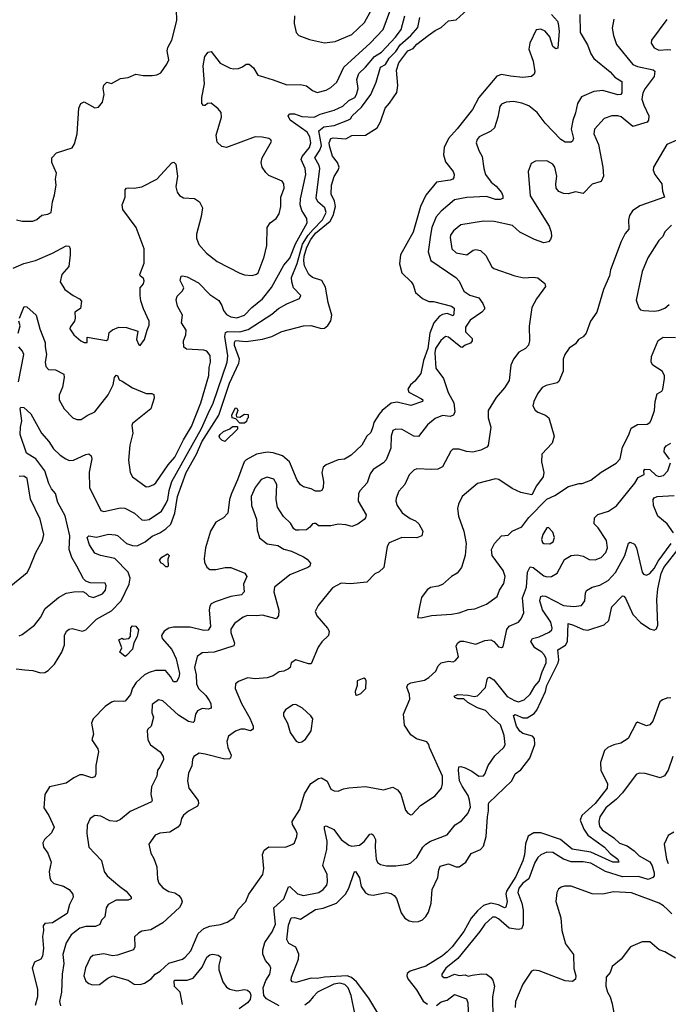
# Model space of a CAD drawing. Extents: x 1839239 to 1929705, y 762242 to 910352.
# Tile 383 of 429: x 1912998 to 1917288, y 867116 to 873630. Entities that reach past the tile are written whole.
import ezdxf

# ---------------------------------------------------------------- set-up
doc = ezdxf.new("R2010")
doc.units = 0

msp = doc.modelspace()

# ---------------------------------------------------------------- linework, layer by layer
at = {"layer": '0CON10XD'}
for points in [[(1914816, 873655), (1914814.2, 873605), (1914827.5, 873545), (1914845, 873526), (1914915, 873500), (1915015, 873476.7), (1915085, 873485.5), (1915195, 873532.9), (1915278, 873612), (1915366.8, 873775)], [(1912977.5, 872305), (1913015, 872297.1), (1913085, 872297.5), (1913112.1, 872307.9), (1913145, 872336), (1913185, 872343.3), (1913206.2, 872355), (1913214.3, 872425), (1913229.1, 872470.9), (1913238.8, 872535), (1913233.9, 872573.9), (1913241.2, 872615), (1913210, 872685), (1913211.2, 872715), (1913241.7, 872748.3), (1913345, 872782.5), (1913361.2, 872808.8), (1913377.8, 872875), (1913388.6, 873045), (1913401.2, 873075), (1913425, 873086.2), (1913495, 873047.5), (1913518.3, 873051.7), (1913546.2, 873085), (1913556.2, 873135), (1913550, 873175), (1913553.6, 873196.4), (1913575, 873217.5), (1913605, 873208.8), (1913665, 873240.8), (1913715, 873248.1), (1913765, 873270), (1913815, 873260), (1913875, 873260), (1913905, 873264.2), (1913932.3, 873277.7), (1913971.2, 873335), (1913983.8, 873365), (1913974.3, 873425), (1913978.6, 873445), (1914004.4, 873495), (1914037.8, 873625), (1914032.7, 873767.3)], [(1912975, 869334.4), (1913032, 869328), (1913085, 869323.3), (1913135, 869308), (1913165, 869311.2), (1913186.8, 869323.2), (1913227.1, 869365), (1913277.3, 869445), (1913293.6, 869495), (1913293.5, 869555), (1913308, 869585), (1913325, 869597.5), (1913345, 869602.5), (1913414.1, 869584.1), (1913435, 869592.3), (1913505.2, 869664.8), (1913605, 869719.5), (1913670, 869785), (1913722.4, 869895), (1913728.6, 869935), (1913716.4, 869975), (1913627.9, 870065), (1913532, 870085), (1913495, 870100.7), (1913459.4, 870155), (1913443.8, 870205), (1913455, 870216.2), (1913505, 870206.8), (1913585, 870225.4), (1913628.3, 870221.7), (1913645, 870216.5), (1913705, 870165.3), (1913745, 870151.2), (1913775, 870148.1), (1913827.9, 870175), (1913875, 870212), (1913925.5, 870235), (1913965, 870260.9), (1913997.8, 870292.2), (1914023.5, 870365), (1914041.4, 870475), (1914098, 870635), (1914166.4, 870755), (1914203.5, 870836.5), (1914315, 871013.3), (1914385, 871225.4), (1914446.7, 871356.7), (1914451, 871385), (1914418.6, 871475), (1914417.9, 871495), (1914425, 871508.3), (1914495, 871500.7), (1914604.2, 871515.7), (1914665.3, 871534.7), (1914732.5, 871567.5), (1914874.2, 871604.2), (1914924.2, 871605.8), (1914995, 871585.8), (1915015, 871590), (1915035, 871605.8), (1915055, 871638), (1915062.5, 871675), (1915037.9, 871757.9), (1915021.4, 871861.4), (1914995.8, 871905), (1914935, 871924.6), (1914910.2, 871945), (1914881.6, 872001.6), (1914877.6, 872035), (1914880.4, 872065), (1914898.2, 872125), (1914922.8, 872175), (1914955, 872216.9), (1915051.9, 872298.1), (1915071.9, 872335), (1915087.6, 872395), (1915080.4, 872430.4), (1915058.8, 872475), (1915061.4, 872535), (1915077, 872593), (1915105.4, 872635), (1915110.8, 872655), (1915100.7, 872685), (1915067, 872727), (1915046.4, 872795), (1915044.8, 872815.2), (1915055.5, 872844.5), (1915071.6, 872848.4), (1915155, 872842.3), (1915195, 872863.8), (1915284.6, 872865.4), (1915362, 872915), (1915384.4, 872955), (1915415.4, 873044.6), (1915445, 873077.1), (1915492.1, 873147.9), (1915498.5, 873195), (1915490.8, 873295), (1915504.8, 873345), (1915565, 873423.5), (1915601.3, 873438.7), (1915625, 873468.8), (1915699.4, 873525), (1915745, 873558.5), (1915785, 873577.3), (1915835, 873622.3), (1915885, 873629.1), (1915958.2, 873695)], [(1912995, 869554.4), (1913015, 869563.1), (1913095.9, 869624.1), (1913136.2, 869673.8), (1913166.7, 869735), (1913255, 869806.4), (1913305, 869836.7), (1913355, 869845.6), (1913415, 869846), (1913435, 869836.7), (1913455, 869816.7), (1913485, 869807.5), (1913545, 869830.8), (1913566.1, 869856.1), (1913568.8, 869885), (1913563, 869903), (1913465, 869903.8), (1913435.8, 869915.8), (1913420.6, 869930.6), (1913375.5, 870015.5), (1913342.8, 870072.8), (1913325.4, 870125.4), (1913328.7, 870215), (1913298.3, 870348.3), (1913251.2, 870435), (1913234.2, 870494.2), (1913208.2, 870525), (1913191.5, 870561.5), (1913164.7, 870645), (1913105.2, 870725.2), (1913042.4, 870762.4), (1913000, 870885), (1913002.2, 870935), (1913011.4, 870975), (1913001.7, 871058.3), (1913005, 871067.5), (1913025, 871063.3), (1913071.7, 871021.7), (1913141.4, 870895), (1913189.7, 870839.7), (1913220.8, 870790.8), (1913265, 870749.4), (1913304, 870724), (1913325, 870714.5), (1913354.5, 870715.5), (1913435.9, 870754.1), (1913455, 870758), (1913470, 870745), (1913475.6, 870725), (1913457.2, 870637.2), (1913458.9, 870535), (1913533.6, 870383.6), (1913555, 870375.7), (1913665, 870400.4), (1913692.6, 870397.4), (1913757.5, 870365), (1913805, 870321.9), (1913825, 870317.9), (1913855, 870323.4), (1913935, 870379.4), (1913965, 870427.9), (1913976.8, 870455), (1913985.5, 870515), (1914003.3, 870575), (1914200.2, 870925), (1914244.1, 871025), (1914277.4, 871092.6), (1914371.1, 871365), (1914375.6, 871405), (1914355.5, 871535), (1914359.1, 871560.9), (1914373.4, 871566.6), (1914455, 871565.5), (1914509.8, 871580.2), (1914665, 871681.5), (1914710.1, 871719.9), (1914765, 871750.6), (1914848.8, 871785), (1914857.5, 871805), (1914808.9, 871855), (1914797.1, 871895), (1914796.7, 871925), (1914833.7, 872016.3), (1914869.6, 872145), (1914905, 872204.9), (1914938, 872242), (1915001.2, 872305), (1915024.1, 872355), (1915015.3, 872385), (1914970, 872425), (1914958.6, 872448.6), (1914983.2, 872645), (1914978.7, 872665), (1914950.5, 872715), (1914984, 872766), (1914993.2, 872796.8), (1914977.1, 872895), (1915009.7, 872920.3), (1915079, 872931), (1915168.9, 872965), (1915185.2, 872974.8), (1915198, 872995), (1915259.5, 873050.5), (1915321.2, 873135), (1915355, 873215.8), (1915384.7, 873315), (1915416.8, 873333.2), (1915441, 873375), (1915485, 873420.5), (1915515, 873463), (1915585, 873524.8), (1915631.9, 873578.1), (1915645, 873645.3)], [(1912996.2, 871655), (1913028.3, 871731.7), (1913045, 871730), (1913106.2, 871675), (1913131.1, 871585), (1913166.7, 871495), (1913165.4, 871465), (1913174.7, 871415), (1913167.1, 871365), (1913171.5, 871335), (1913188.8, 871315), (1913235, 871313.5), (1913289.2, 871285), (1913292.9, 871262.9), (1913280.5, 871199.5), (1913259.5, 871145), (1913260, 871115), (1913292.5, 871055), (1913350, 870995), (1913375, 870984.5), (1913405, 870984.4), (1913445, 871012.2), (1913494.5, 871035.5), (1913582.8, 871147.2), (1913615.6, 871215), (1913625, 871262.5), (1913635, 871277.1), (1913645.7, 871275), (1913655, 871246.2), (1913675, 871239.2), (1913743.6, 871193.6), (1913835, 871156.2), (1913873, 871157), (1913885, 871150), (1913888, 871125), (1913866, 871055), (1913745, 870957.8), (1913738.7, 870945), (1913745.7, 870894.3), (1913726, 870815), (1913718.6, 870715), (1913728.6, 870635), (1913744.2, 870605), (1913835, 870539.2), (1913855, 870540.8), (1913885, 870554.3), (1913898.6, 870565), (1913980, 870685), (1914023.8, 870735), (1914080.4, 870849.6), (1914135, 870938.5), (1914195, 871095.8), (1914249.3, 871275), (1914251.5, 871328.5), (1914260.8, 871365), (1914257.3, 871407.3), (1914235, 871436.7), (1914215, 871443.3), (1914100.7, 871450.7), (1914083.3, 871463.3), (1914081.5, 871505), (1914097.9, 871545), (1914098.2, 871575), (1914067.3, 871625), (1914075.4, 871675), (1914042.5, 871735), (1914033.2, 871776.8), (1914039.3, 871800.7), (1914075, 871836), (1914082.9, 871855), (1914060, 871905), (1914065, 871932.5), (1914075, 871936), (1914105, 871929.4), (1914180, 871890), (1914255, 871812.9), (1914315, 871772), (1914335, 871738.8), (1914345.5, 871705), (1914365, 871678.9), (1914395, 871663.8), (1914435, 871658.5), (1914485, 871676.2), (1914532.9, 871725), (1914605, 871782.7), (1914662.7, 871857.3), (1914745.4, 872005), (1914785, 872052.3), (1914822.5, 872147.5), (1914900, 872285), (1914896.4, 872315), (1914865, 872367.1), (1914853.1, 872405), (1914855.8, 872445), (1914890.8, 872605), (1914886.2, 872645), (1914860, 872705), (1914865.8, 872725), (1914914.8, 872785), (1914924.3, 872815), (1914916.5, 872855), (1914899.2, 872885), (1914786.9, 872965), (1914773.3, 872995), (1914785, 873006.2), (1914815, 873007.6), (1914865, 872990.2), (1914945, 872984.2), (1914985.2, 873004.8), (1915077.5, 873032.5), (1915135, 873058.4), (1915175, 873095.3), (1915213.6, 873115), (1915225.2, 873134.8), (1915236.2, 873175), (1915228.6, 873235), (1915240.3, 873275), (1915284.8, 873315.2), (1915344.3, 873385.7), (1915390.8, 873415), (1915483.7, 873515), (1915521.7, 873565), (1915545.9, 873655)], [(1916516.5, 873665), (1916555, 873619.6), (1916560.7, 873605), (1916566.9, 873553.1), (1916558.5, 873441.5), (1916545, 873437.1), (1916525, 873453.1), (1916505, 873517.1), (1916472.9, 873555), (1916445, 873566.7), (1916415, 873562.9), (1916371.5, 873475), (1916365.8, 873435), (1916394.3, 873355), (1916405.8, 873285), (1916401.2, 873268.8), (1916382.5, 873255), (1916325, 873248.2), (1916244.4, 873255.6), (1916185, 873267.5), (1916155, 873255.6), (1916035, 873115.8), (1915992.5, 873035), (1915892, 872908), (1915833.7, 872845), (1915805.4, 872785), (1915800.8, 872735), (1915815, 872690), (1915865.6, 872625), (1915871.1, 872605), (1915868.6, 872585), (1915862.5, 872575), (1915845, 872567.3), (1915755, 872554.3), (1915685, 872468.6), (1915650, 872395), (1915601.3, 872225), (1915517.1, 872075), (1915509.1, 872015), (1915526, 871956), (1915587.5, 871895), (1915600.8, 871875), (1915616.2, 871825), (1915662, 871785), (1915705, 871764.5), (1915735, 871766.5), (1915855, 871733.8), (1915871.1, 871721.1), (1915869.3, 871685), (1915865, 871670.8), (1915825, 871685.3), (1915795, 871680.3), (1915775, 871667.8), (1915737.1, 871625), (1915709.8, 871555), (1915697.4, 871455), (1915669.7, 871375), (1915650.7, 871289.3), (1915611.9, 871238.1), (1915582.5, 871215), (1915565.6, 871185), (1915570.8, 871165), (1915655, 871121.9), (1915664.2, 871115), (1915662, 871105), (1915585, 871077.3), (1915495, 871099.5), (1915455, 871093), (1915395.1, 871044.9), (1915375, 871020.8), (1915340.6, 870965), (1915333.1, 870936.9), (1915320.7, 870899.3), (1915295, 870873.8), (1915260.7, 870815), (1915191.1, 870748.9), (1915147.2, 870722.8), (1915105, 870717.5), (1915025, 870684.2), (1915005, 870668.8), (1914996, 870635), (1915007.6, 870575), (1915005.8, 870535), (1914996.4, 870515), (1914985, 870509.7), (1914955, 870510.8), (1914925, 870526.5), (1914875, 870539.4), (1914855, 870552.9), (1914834.2, 870584.2), (1914782.7, 870705), (1914735.3, 870745.3), (1914675, 870764.6), (1914635, 870769.1), (1914565, 870756.5), (1914495, 870718.6), (1914483.5, 870705), (1914439.3, 870585), (1914397.8, 870495), (1914385.8, 870455), (1914375.4, 870365), (1914345.3, 870334.7), (1914294.6, 870305), (1914258.9, 870245), (1914227.4, 870135), (1914218.1, 870065), (1914220.7, 870040.7), (1914235, 870008.6), (1914255, 869993.5), (1914295, 869993.1), (1914356.5, 870006.5), (1914395, 870005.6), (1914487.3, 869967.3), (1914500, 869945), (1914477.5, 869895), (1914482, 869845), (1914464.4, 869825.6), (1914395, 869813.8), (1914290.7, 869779.3), (1914265.4, 869764.6), (1914255, 869750), (1914250.9, 869725), (1914260, 869615), (1914245, 869591.1), (1914215, 869588.2), (1914125, 869610.4), (1914015, 869611.5), (1913985, 869603.8), (1913953.8, 869585), (1913936.4, 869555), (1913939.5, 869535), (1914003.6, 869463.6), (1914032.3, 869402.3), (1914054.8, 869305), (1914051.1, 869278.9), (1914035, 869250), (1914015, 869249.4), (1913995.3, 869285), (1913962, 869325), (1913895.3, 869324.7), (1913855, 869310.4), (1913824.3, 869295), (1913767.8, 869245), (1913745, 869207.5), (1913730, 869165), (1913695, 869122.3), (1913685, 869118), (1913625, 869121.6), (1913605, 869115.3), (1913563.5, 869086.5), (1913483.8, 869005), (1913472.9, 868975), (1913486.1, 868903.9), (1913475.8, 868865), (1913514.2, 868805), (1913518.6, 868785), (1913500.6, 868695), (1913501.2, 868638.8), (1913495, 868620), (1913475, 868613.6), (1913415, 868634.5), (1913395, 868633.1), (1913355, 868614.3), (1913305, 868578.6), (1913195.6, 868554.4), (1913164.2, 868504.2), (1913158, 868415), (1913190.9, 868365), (1913226.6, 868286.6), (1913209.2, 868250.8), (1913162.5, 868205), (1913150.6, 868185), (1913155, 868156.2), (1913183.1, 868115), (1913206, 868055), (1913193.6, 867993.6), (1913196.2, 867955), (1913204, 867935), (1913223.8, 867915), (1913287, 867897), (1913324.5, 867874.5), (1913349.4, 867845), (1913352.2, 867825), (1913327.1, 867775), (1913312.6, 867717.4), (1913215, 867653.6), (1913165, 867649.5), (1913153.5, 867635), (1913155.8, 867605), (1913147.8, 867565), (1913154.4, 867485), (1913149.2, 867435), (1913138.6, 867415), (1913095.8, 867395), (1913080.8, 867355), (1913116.5, 867215), (1913116.5, 867165), (1913101.2, 867108.8)], [(1914198.3, 872328.3), (1914168.3, 872211.7), (1914167.1, 872185), (1914183.5, 872143.5), (1914234, 872085), (1914305, 872030.8), (1914455, 871953.1), (1914485, 871942.9), (1914535, 871937.5), (1914564.3, 871945.7), (1914574.3, 871955.7), (1914615, 872061.2), (1914632.7, 872135), (1914634.2, 872255.8), (1914653.8, 872285), (1914695, 872314), (1914713.1, 872345), (1914724.5, 872395), (1914724.4, 872455), (1914746.3, 872516.3), (1914744.4, 872544.4), (1914735, 872561.2), (1914645, 872600), (1914625, 872618), (1914600.8, 872655), (1914594.3, 872685), (1914602.5, 872715), (1914662.5, 872825), (1914660, 872835), (1914645, 872843.3), (1914602.3, 872852.3), (1914555, 872854.2), (1914365, 872784.2), (1914335, 872790), (1914305, 872820), (1914296.7, 872865), (1914333.8, 872985), (1914330, 873015), (1914311.2, 873041.2), (1914265, 873078.8), (1914240, 873075), (1914225, 873062.5), (1914213, 873063), (1914203.3, 873075), (1914202.9, 873115), (1914220, 873205), (1914212.5, 873325), (1914223.6, 873386.4), (1914244.3, 873415.7), (1914265, 873420), (1914325, 873343.3), (1914389.5, 873309.5), (1914415, 873304), (1914445, 873306.2), (1914472.3, 873317.7), (1914495, 873336.7), (1914515, 873336.2), (1914545, 873312), (1914574, 873264), (1914587.5, 873257.5), (1914675, 873232.5), (1914765, 873198), (1914855, 873200.8), (1914895, 873192.5), (1914935, 873160.8), (1914965, 873147.8), (1915025.9, 873164.1), (1915055, 873180.5), (1915095, 873216.5), (1915142.5, 873315), (1915317.1, 873475), (1915402.7, 873565), (1915445.2, 873684.8)], [(1916702.5, 873665), (1916704.5, 873545), (1916752.7, 873462.7), (1916775.5, 873405), (1916795, 873373.1), (1916903.3, 873285), (1916935, 873250), (1916980.9, 873220.9), (1916981.5, 873145), (1916975, 873134.6), (1916955, 873132.9), (1916855, 873162.5), (1916795, 873154.4), (1916715, 873120), (1916687.1, 873075), (1916674.2, 873014.2), (1916655.9, 872964.1), (1916646.7, 872905), (1916660, 872845), (1916655, 872826), (1916645, 872820.5), (1916605, 872820.5), (1916576.7, 872836.7), (1916474.3, 872945), (1916421.4, 873015), (1916365, 873060.6), (1916318.6, 873078.6), (1916265, 873089.4), (1916215, 873084.4), (1916185, 873072), (1916173.1, 873055), (1916161.1, 872985), (1916137.5, 872915), (1916115, 872892.5), (1916036.2, 872855), (1916023.2, 872836.8), (1916018, 872815), (1916034.3, 872765), (1916057.1, 872725), (1916067.1, 872645), (1916078.6, 872605), (1916116.7, 872555), (1916148.7, 872528.7), (1916185.8, 872485.8), (1916194.5, 872465), (1916193.2, 872446.8), (1916175, 872439.5), (1916145, 872440.4), (1916085, 872461.1), (1915955, 872452.7), (1915875, 872437.8), (1915785, 872363.8), (1915753.3, 872326.7), (1915724.8, 872255.2), (1915714.6, 872204.6), (1915699.1, 872095), (1915717.4, 872037.4), (1915883.1, 871925), (1915905, 871900), (1915935, 871834.4), (1915975, 871808.2), (1916035, 871790), (1916062.4, 871752.4), (1916072.2, 871725), (1916071.5, 871715), (1916053.8, 871695), (1915977.4, 871642.6), (1915947.3, 871595), (1915946.2, 871565), (1915990.5, 871520.5), (1915990, 871505), (1915979.3, 871490.7), (1915945, 871476.9), (1915925, 871461.1), (1915915, 871462.5), (1915835, 871529.3), (1915815, 871533.2), (1915783.2, 871506.8), (1915748, 871455), (1915744.2, 871425), (1915751.5, 871325), (1915801.9, 871255), (1915833.1, 871163.1), (1915870, 871095), (1915877.1, 871035), (1915867.5, 871012.5), (1915845, 871005.4), (1915795, 871010.7), (1915745, 870990.9), (1915695, 870949.1), (1915635, 870873.1), (1915605, 870874.5), (1915527.6, 870917.6), (1915485, 870921.2), (1915465, 870912.5), (1915454.5, 870875.5), (1915452.3, 870795), (1915422.8, 870717.2), (1915405, 870697.5), (1915335.5, 870654.5), (1915317.1, 870625), (1915295.7, 870565), (1915250, 870515), (1915240, 870495), (1915236.9, 870445), (1915288.6, 870355), (1915285.8, 870335), (1915276.4, 870323.6), (1915235, 870292.5), (1915195, 870276), (1915155, 870288.8), (1915105, 870292.5), (1915055, 870282.2), (1914975, 870281.5), (1914957.2, 870297.2), (1914945, 870297.7), (1914933.8, 870295), (1914917.7, 870272.3), (1914895, 870255.3), (1914845, 870251.8), (1914825, 870252.2), (1914811.5, 870261.5), (1914788.6, 870298.6), (1914743.6, 870343.6), (1914703.9, 870403.9), (1914694.7, 870454.7), (1914698.5, 870555), (1914679.3, 870589.3), (1914635, 870603.1), (1914595, 870586.9), (1914555.7, 870535), (1914528.6, 870475), (1914531.8, 870415), (1914564.4, 870325), (1914568, 870255), (1914583, 870203), (1914635, 870162.5), (1914705, 870150.8), (1914745, 870127.5), (1914795, 870114.3), (1914875.3, 870075.3), (1914900.2, 870060.2), (1914920.8, 870035), (1914916, 870015), (1914904.4, 870005.6), (1914785, 869957.3), (1914683.3, 869875), (1914679.2, 869845), (1914712.4, 869722.4)], [(1916927.2, 873632.8), (1916917.9, 873575), (1916925.5, 873525), (1916945.8, 873465), (1917052.6, 873332.6), (1917085, 873319.3), (1917188.2, 873298.2), (1917198.8, 873288.8), (1917195.7, 873255), (1917134.2, 873175.8), (1917119.6, 873145), (1917113.8, 873105), (1917125.3, 873065), (1917159.4, 872995), (1917157.1, 872965), (1917147.3, 872952.7), (1917053.5, 872923.5), (1916976.3, 872986.3), (1916955, 872993.8), (1916915, 872994.5), (1916865, 872977.1), (1916800.8, 872905), (1916795.8, 872875), (1916826.2, 872805), (1916854.5, 872655), (1916860.5, 872595), (1916845, 872559.2), (1916785, 872542.5), (1916725, 872480), (1916675, 872490), (1916625, 872477.5), (1916595, 872480.8), (1916564.4, 872494.4), (1916547.5, 872515), (1916544.3, 872545), (1916550.5, 872595), (1916537.5, 872655), (1916525, 872674.2), (1916485, 872695.6), (1916410, 872695), (1916381.2, 872678.8), (1916362, 872625), (1916374.5, 872464.5), (1916500, 872265), (1916514, 872225), (1916516, 872195), (1916508.8, 872175), (1916495, 872160), (1916465, 872154), (1916402.5, 872175), (1916305.7, 872225), (1916257.6, 872267.6), (1916135.3, 872295.3), (1916065, 872296.7), (1915915, 872271.8), (1915867.7, 872232.3), (1915848.5, 872205), (1915845, 872190), (1915857.3, 872115), (1915885, 872087.3), (1915955, 872074.6), (1915996.7, 872105), (1916015, 872109.4), (1916045, 872102.5), (1916080.3, 872070.3), (1916121.2, 871995), (1916134.2, 871984.2), (1916272.5, 871935), (1916332.1, 871922.1)], [(1917278.6, 873631.4), (1917177.1, 873495), (1917174.5, 873474.5), (1917193.9, 873443.9), (1917225, 873428.5), (1917285, 873433.5), (1917305, 873429.5)], [(1917375, 872845.9), (1917278, 872805), (1917189.2, 872655), (1917188.6, 872635), (1917198.6, 872605), (1917244.4, 872544.4), (1917249.1, 872495), (1917263.8, 872455), (1917100.5, 872399.5), (1917051.4, 872365), (1917030.6, 872335), (1917024.5, 872305), (1917026.7, 872245), (1917003.6, 872215), (1916977.2, 872162.8), (1916905.8, 871975), (1916900, 871935), (1916860.6, 871845), (1916815.6, 871695), (1916772.9, 871635), (1916744.2, 871555), (1916725, 871531.2), (1916693.3, 871515), (1916674.3, 871485.7), (1916632.8, 871457.2), (1916603.1, 871415), (1916591.9, 871385), (1916592.2, 871305), (1916564.5, 871235.5), (1916553.3, 871226.7), (1916480.2, 871209.8), (1916453.8, 871196.2), (1916423.1, 871155), (1916398.1, 871105), (1916392.5, 871075), (1916406.6, 871046.6), (1916425, 871033.1), (1916475, 871014.3), (1916496.9, 870995), (1916533.8, 870875), (1916520.7, 870829.3), (1916452.5, 870755), (1916450, 870705), (1916465.9, 870634.1), (1916461.2, 870605), (1916416.2, 870545), (1916385, 870487.5), (1916312.7, 870502.7), (1916255, 870528), (1916167.7, 870587.7), (1916145, 870592.1), (1916025, 870561.9), (1915925, 870476.2), (1915900, 870425), (1915894, 870395), (1915900.8, 870345), (1915935.8, 870245), (1915950.8, 870165), (1915943.8, 870085), (1915919.2, 870005), (1915892.4, 869967.6), (1915853.8, 869945), (1915795, 869893.8), (1915765, 869881.2), (1915715, 869873.3), (1915692.3, 869857.7), (1915655, 869807.5), (1915644.2, 869755.8), (1915630, 869675), (1915653.6, 869673.6), (1915721.7, 869688.3), (1915853.6, 869696.4), (1915905, 869705.5), (1915965, 869727.3), (1916008.7, 869731.3), (1916085, 869762.2), (1916156.8, 869813.2), (1916171.9, 869855), (1916200.8, 869899.2), (1916208.2, 869945), (1916196.2, 869986.2), (1916123.3, 870085), (1916118.6, 870125), (1916138.9, 870165), (1916184, 870216), (1916230, 870220), (1916255, 870247.1), (1916320, 870275), (1916365, 870337.5), (1916485, 870458.8), (1916538.3, 870481.7), (1916628.3, 870541.7), (1916699.3, 870560.7), (1916719.3, 870560.7), (1916775, 870583.3), (1916843.9, 870636.1), (1916943.1, 870695), (1916969.4, 870725), (1916985, 870802.5), (1917026.6, 870883.4), (1917042.2, 870927.8), (1917085, 870950.8), (1917147.5, 870955), (1917165.7, 870964.3), (1917175, 870980), (1917196.6, 871043.4), (1917201.1, 871105), (1917214.6, 871155.4), (1917245, 871173.3), (1917251.4, 871185), (1917263.1, 871255), (1917262.1, 871275), (1917248.1, 871305), (1917185.8, 871345), (1917174.3, 871365), (1917177.6, 871402.4), (1917221.7, 871508.3), (1917255, 871529.6), (1917335, 871527.1)], [(1912955, 871987.1), (1913025, 872016.9), (1913102.5, 872037.5), (1913215, 872084.4), (1913305, 872133.8), (1913325, 872132.5), (1913330.8, 872115), (1913330.9, 872075), (1913322, 871998), (1913275.6, 871945), (1913264.6, 871895), (1913295.4, 871845.4), (1913351.2, 871805), (1913393.4, 871783.4), (1913407.3, 871767.3), (1913400, 871720), (1913363.1, 871695), (1913365.6, 871655), (1913360, 871635), (1913330.8, 871595), (1913330, 871585), (1913356.9, 871545), (1913403.1, 871505), (1913425, 871493.8), (1913445, 871494.4), (1913445, 871530), (1913572.9, 871507.1), (1913583.1, 871516.9), (1913589.5, 871560.5), (1913611.3, 871578.7), (1913654.3, 871595.7), (1913705, 871594.2), (1913778.8, 871568.8), (1913770, 871515), (1913785, 871479.4), (1913795, 871473.6), (1913822.5, 871515), (1913840, 871575), (1913855, 871610), (1913854.2, 871635), (1913816.6, 871716.6), (1913798.9, 871768.9), (1913794.4, 871805.6), (1913794.3, 871855), (1913816.5, 871883.5), (1913821.7, 871901.7), (1913817.6, 871917.6), (1913794.2, 871935), (1913792.5, 871945), (1913821.4, 872018.6), (1913820.8, 872115), (1913768.8, 872255), (1913681.2, 872375), (1913676.7, 872405), (1913695.8, 872455), (1913696, 872505), (1913704.4, 872515.6), (1913715, 872517.5), (1913755, 872515.8), (1913805, 872523.1), (1913904.4, 872575.6), (1914005, 872683.3), (1914017, 872687), (1914030, 872675), (1914040.8, 872595), (1914031.4, 872525), (1914038.8, 872488.8), (1914055, 872466.7), (1914082.3, 872452.3), (1914155, 872446), (1914186.7, 872425), (1914208, 872385), (1914198.3, 872328.3)], [(1917309.2, 872270.8), (1917264.5, 872225.5), (1917252.5, 872195), (1917225, 872169.2), (1917153.1, 872055), (1917114.5, 871965), (1917076, 871775), (1917092.7, 871722.7), (1917105, 871711.2), (1917123.8, 871706.2), (1917195, 871701.9), (1917225, 871705.7), (1917265, 871721.4), (1917294, 871745)], [(1916332.1, 871922.1), (1916395, 871926.9), (1916425, 871922.9), (1916471.2, 871885), (1916476.2, 871865), (1916416, 871784), (1916385.6, 871725), (1916368.3, 871601.7), (1916369.4, 871505), (1916364.2, 871475.8), (1916343.3, 871455), (1916300.3, 871429.7), (1916264.3, 871385), (1916246.8, 871343.2), (1916235, 871243.3), (1916204.2, 871195), (1916148.6, 871131.4), (1916096.9, 871045), (1916095.7, 870995.7), (1916114, 870935), (1916096.8, 870813.2), (1916088.2, 870801.8), (1916047.1, 870782.9), (1915995, 870769.6), (1915954, 870774), (1915905, 870788.9), (1915862.1, 870787.9), (1915849.2, 870775), (1915795, 870672.5), (1915763.6, 870656.4), (1915725, 870654.6), (1915625, 870658.8), (1915605, 870648.8), (1915575, 870618), (1915546, 870555), (1915505, 870510), (1915488.9, 870465), (1915486.9, 870445), (1915494.3, 870415), (1915528, 870368), (1915579.8, 870329.8), (1915615.8, 870315), (1915637.8, 870295), (1915663.5, 870245), (1915656.9, 870215), (1915625, 870202.5), (1915525, 870204.4), (1915440.8, 870169.2), (1915427.5, 870145), (1915407.5, 870005), (1915375, 869976.2), (1915347, 869963), (1915295, 869908.8), (1915185, 869898.6), (1915125, 869901.4), (1915067.9, 869872.1), (1914972, 869755), (1914952.5, 869715), (1914964.3, 869685), (1915033.7, 869603.7), (1915045.8, 869585), (1915040.8, 869555), (1914995.8, 869514.2), (1914971.3, 869478.7), (1914925, 869368.8), (1914908.8, 869368.8), (1914825, 869395.8), (1914794.6, 869375.4), (1914786.2, 869345), (1914776.2, 869335), (1914745, 869319.2), (1914713.8, 869315), (1914675, 869288.1), (1914635, 869275.8), (1914555, 869270), (1914505, 869276), (1914445, 869252), (1914424.3, 869235.7), (1914422.5, 869205), (1914465.5, 869105), (1914519.9, 869009.9), (1914543.1, 868955), (1914542.9, 868935), (1914525, 868924.6), (1914485, 868936.4), (1914460, 868935), (1914426.3, 868923.7), (1914379.7, 868890.3), (1914367.1, 868855), (1914375.6, 868815), (1914396.7, 868765), (1914393.1, 868746.9), (1914385, 868739.2), (1914355, 868737.8), (1914225, 868770.8), (1914185, 868777.1), (1914150, 868755), (1914140, 868735), (1914137.2, 868692.8), (1914114.4, 868645), (1914108.9, 868595), (1914117.5, 868545), (1914177.3, 868465), (1914181.1, 868445), (1914175, 868426.2), (1914115, 868394.4), (1914082.4, 868367.6), (1914068.9, 868345), (1914059.1, 868305), (1914045, 868286.7), (1913991.2, 868255), (1913925, 868246.9), (1913895, 868235.8), (1913853.1, 868175), (1913864.3, 868115), (1913885, 868080), (1913905.8, 868025), (1913909.4, 867945), (1913917.6, 867917.6), (1913945.5, 867885.5), (1913985, 867861.5), (1914025, 867852.1), (1914050.8, 867835), (1914065.8, 867815), (1914072, 867795), (1914068.8, 867781.2), (1914054.4, 867755.6), (1913945, 867655.7), (1913865, 867608.1), (1913805, 867599.2), (1913782.7, 867587.3), (1913757.7, 867562.3), (1913759.2, 867495), (1913750, 867475), (1913645, 867440), (1913612.7, 867437.3), (1913555, 867448.6), (1913482.3, 867437.7), (1913465, 867422.5), (1913432.5, 867357.5), (1913421.1, 867305), (1913435, 867268), (1913455, 867252.9), (1913480, 867245), (1913525, 867245.7), (1913581.4, 867288.6), (1913615, 867304.3), (1913715, 867275.6), (1913755, 867248.6), (1913795, 867246.4), (1913824, 867255), (1913866.9, 867285), (1913893.3, 867315), (1913926.8, 867335), (1913985, 867387.3), (1914074.7, 867415.3), (1914092.7, 867427.3), (1914130.4, 867469.6), (1914178.5, 867585), (1914215, 867616.7), (1914255, 867633.5), (1914326.2, 867643.8), (1914369.3, 867659.3), (1914415, 867688.8), (1914445, 867746.2), (1914493.1, 867795), (1914512.7, 867845), (1914605.6, 867975), (1914613.1, 868015), (1914603.1, 868106.9), (1914614.6, 868135.4), (1914645, 868158.6), (1914755, 868154.4), (1914805, 868174.2), (1914815.8, 868185), (1914831.4, 868225), (1914832.2, 868245), (1914825, 868268.8), (1914802.5, 868305), (1914800, 868325), (1914851.5, 868405), (1914882.1, 868507.9), (1914924.1, 868575.9), (1914975, 868610), (1914995, 868613.8), (1915031.7, 868591.7), (1915055, 868540), (1915078.3, 868528.3), (1915105, 868526.7), (1915138.8, 868541.2), (1915175, 868547.5), (1915285, 868557.5), (1915405, 868535.7), (1915465, 868552.5), (1915496.2, 868535), (1915519.2, 868505), (1915550.3, 868400.3), (1915565, 868380), (1915585, 868370), (1915595, 868372.5), (1915649.7, 868430.3), (1915746, 868495), (1915786.9, 868545), (1915795.5, 868575), (1915794.3, 868625), (1915707.5, 868815), (1915704, 868835), (1915691.2, 868851.2), (1915622.1, 868872.1), (1915585, 868898.8), (1915543.4, 868963.4), (1915536, 869035), (1915578, 869135), (1915577.1, 869165), (1915558.9, 869215), (1915565, 869232), (1915585, 869242.2), (1915675, 869260), (1915703.1, 869276.9), (1915749.4, 869320.6), (1915765.7, 869355), (1915785, 869375.7), (1915835, 869385.7), (1915865, 869382.5), (1915880.6, 869389.4), (1915900, 869415), (1915885.6, 869485), (1915892.9, 869505), (1915912.2, 869517.8), (1915935, 869518.2), (1916015, 869498.2), (1916075, 869521.8), (1916115, 869526.7), (1916134.2, 869515), (1916165, 869480), (1916185, 869476.7), (1916195, 869482.5), (1916220, 869595), (1916235, 869616.4), (1916297.5, 869645), (1916315.8, 869665), (1916332.5, 869705), (1916324.1, 869805), (1916349.8, 869875), (1916355.9, 869975), (1916375, 870010.8), (1916395, 870005.6), (1916465, 869951.1), (1916485, 869944.6), (1916515, 869945.5), (1916552.4, 869967.6), (1916601.1, 870058.9), (1916645, 870085.4), (1916685, 870090), (1916725, 870079.6), (1916765, 870059.6), (1916805, 870056.2), (1916845, 870070.9), (1916874.7, 870105.3), (1916885.3, 870135), (1916880.4, 870185), (1916825, 870267.5), (1916798.2, 870295), (1916798.9, 870335), (1916823, 870357), (1916891.7, 870378.3), (1916945, 870413.3), (1917066.8, 870563.2), (1917089.4, 870600.6), (1917129.1, 870620.9), (1917126.9, 870645), (1917133.1, 870656.9), (1917165, 870654.5), (1917205, 870616.5), (1917225, 870608.8), (1917255.8, 870615), (1917285.4, 870645), (1917302.7, 870697.3)], [(1912986.9, 871555), (1913000.8, 871605), (1912992.5, 871635)], [(1912990.8, 871235), (1913025.8, 871415), (1913017.3, 871437.3), (1912993.1, 871465)], [(1914485, 870960), (1914455, 870960), (1914428.3, 870988.3), (1914403.3, 870995), (1914402, 871015), (1914425, 871062.5), (1914435, 871060), (1914440, 871045), (1914430, 871015), (1914431.7, 871001.7), (1914455, 871000), (1914485, 871020), (1914508.3, 871018.3), (1914510, 870995), (1914501.7, 870988.3), (1914498.3, 870971.7), (1914485, 870960)], [(1914355, 870840), (1914335, 870847.5), (1914321.7, 870861.7), (1914317.5, 870875), (1914323.3, 870885), (1914345, 870906.2), (1914387, 870923), (1914405, 870937.5), (1914438.3, 870938.3), (1914438.3, 870921.7), (1914355, 870840)], [(1917295, 870721.4), (1917261.2, 870771.2), (1917262.4, 870795), (1917275, 870811.5), (1917305, 870827.9)], [(1912915, 869864.4), (1913046.6, 869973.4), (1913062, 870002), (1913103.8, 870105), (1913148.5, 870185), (1913156.7, 870225), (1913132.9, 870325), (1913068.8, 870458.8), (1913047.1, 870595), (1913025, 870609.1), (1912995, 870608.5)], [(1917323.2, 870235), (1917280.4, 870295), (1917217.9, 870345), (1917191.3, 870415), (1917188.5, 870455), (1917195, 870466.9), (1917215.3, 870474.7), (1917327, 870483)], [(1916505, 870163.1), (1916526.5, 870175), (1916535.5, 870205), (1916525, 870240), (1916495, 870270), (1916485, 870267.5), (1916457.5, 870225), (1916450.3, 870190.3), (1916455, 870170), (1916465, 870163.8), (1916505, 870163.1)], [(1914715, 867105.6), (1914630.9, 867150.9), (1914612.5, 867175), (1914608.6, 867225), (1914626.4, 867273.6), (1914652.9, 867315), (1914660, 867355), (1914653, 867373), (1914622.9, 867405), (1914606.9, 867446.9), (1914605.4, 867475), (1914618.4, 867525), (1914668.2, 867595), (1914689.1, 867645), (1914678.2, 867755), (1914745, 867814.4), (1914775, 867892.5), (1914785, 867894.3), (1914835, 867846.7), (1914874.4, 867835.6), (1914976.2, 867855), (1915004.2, 867875), (1915029.2, 867905), (1915034.3, 867925), (1915030.6, 867975), (1915004, 868035), (1915029.6, 868139.6), (1915030.8, 868195), (1915013.6, 868276.4), (1915015, 868292.5), (1915025, 868297.5), (1915075, 868271.9), (1915124.4, 868205), (1915175, 868168.1), (1915195, 868161.5), (1915245, 868169.4), (1915276.6, 868193.4), (1915315, 868242), (1915325, 868244.2), (1915335, 868237.5), (1915352.3, 868205), (1915349.1, 868155), (1915355.5, 868075), (1915364, 868054), (1915385, 868041.1), (1915425, 868031.8), (1915485, 868030.8), (1915565, 868042.7), (1915585, 868050.9), (1915623.7, 868086.3), (1915665.3, 868154.7), (1915685.3, 868174.7), (1915715, 868194.4), (1915825, 868237.8), (1915877.7, 868302.3), (1915919.4, 868330.6), (1915961.9, 868378.1), (1915979.1, 868420.9), (1915973.8, 868466.2), (1915965, 868497.1), (1915925, 868559.6), (1915907, 868595), (1915899.5, 868665), (1915903.6, 868686.4), (1915915, 868690), (1915945, 868680.6), (1915988.4, 868658.4), (1916035, 868624.3), (1916065, 868626.7), (1916075, 868637.5), (1916097.1, 868695), (1916140.8, 868759.2), (1916200.6, 868815), (1916208.1, 868835), (1916203.1, 868895), (1916178.2, 868965), (1916120.4, 869015), (1916079.9, 869059.9), (1916026.3, 869076.3), (1915961.7, 869111.7), (1915935, 869137.5), (1915895, 869137.5), (1915876, 869145), (1915871.2, 869155), (1915895, 869165.5), (1915965, 869162), (1916005, 869152.5), (1916025, 869155.5), (1916079.3, 869210.7), (1916089.1, 869265), (1916095, 869276), (1916105, 869279.4), (1916135, 869262.5), (1916222.5, 869152.5), (1916270.6, 869125), (1916297.3, 869117.3), (1916335, 869129.6), (1916375, 869167.1), (1916405, 869221.2), (1916435, 869253.9), (1916452.9, 869315), (1916480.4, 869375), (1916480.8, 869400.8), (1916470, 869425), (1916450.7, 869445), (1916405.3, 869475), (1916378.5, 869515), (1916390, 869535), (1916435, 869546), (1916501.2, 869578.8), (1916517.1, 869592.9), (1916520.9, 869605), (1916512.1, 869645), (1916456.3, 869726.3), (1916439.2, 869785), (1916445, 869812.9), (1916455, 869818.8), (1916475, 869815.3), (1916595, 869755.3), (1916662.5, 869747.5), (1916713.8, 869755), (1916736.5, 869785), (1916740, 869835), (1916747, 869853), (1916784.5, 869875.5), (1916835, 869887.8), (1916890.1, 869919.9), (1916938.1, 869971.9), (1917001.5, 870085), (1917025, 870167.5), (1917035, 870173.3), (1917065, 870159.2), (1917078.2, 870135), (1917115.7, 869975.7), (1917125, 869961.2), (1917145, 869955.8), (1917165, 869965.6), (1917195, 870000), (1917221.9, 870048.1), (1917308.2, 870165)], [(1915455, 866910), (1915306.7, 867156.7), (1915225.5, 867265), (1915192.3, 867292.3), (1915165, 867303), (1915015, 867294.8), (1914965, 867286.6), (1914925, 867289.4), (1914825, 867260), (1914800, 867265), (1914794.5, 867275), (1914796.1, 867295), (1914841.4, 867415), (1914843.2, 867446.8), (1914825, 867494.5), (1914778.1, 867518.1), (1914764.8, 867544.8), (1914775, 867640), (1914793.3, 867686.7), (1914815, 867690.9), (1914855, 867679.7), (1914955, 867743.9), (1915005, 867751.4), (1915094.5, 867785.5), (1915153.3, 867845), (1915174.3, 867885), (1915211.2, 867988.8), (1915215, 867994.2), (1915222.1, 867992.1), (1915245, 867951.4), (1915256.8, 867895), (1915285, 867853.8), (1915305, 867843.2), (1915335, 867838.2), (1915425, 867854.4), (1915455, 867848.9), (1915475.8, 867835), (1915491.4, 867815), (1915521.8, 867721.8), (1915546, 867686), (1915575, 867667.5), (1915605, 867661.1), (1915635, 867662.7), (1915662.5, 867675), (1915685, 867696.5), (1915701.4, 867725), (1915718.7, 867785), (1915725.5, 867874.5), (1915764.5, 867955), (1915769.6, 868005), (1915779.8, 868030.2), (1915835, 868045.5), (1915885, 868024.7), (1915905, 868026.2), (1915949.4, 868055), (1915985, 868112.9), (1916045, 868139.4), (1916065, 868162.9), (1916083.8, 868225), (1916091.2, 868355), (1916099.3, 868395), (1916098, 868438), (1916101.6, 868448.4), (1916253.9, 868595), (1916275, 868641.5), (1916313.5, 868666.5), (1916372.9, 868745), (1916405.7, 868835), (1916404, 868874), (1916390.4, 868890.4), (1916325, 868907.4), (1916305, 868923.4), (1916285, 868956.7), (1916263.5, 869026.5), (1916275, 869032.7), (1916325, 869012), (1916355, 869010), (1916400.1, 869039.9), (1916419.1, 869060.9), (1916476.3, 869185), (1916484.8, 869225), (1916559, 869375), (1916563, 869395), (1916558.5, 869461.5), (1916607.6, 869492.4), (1916622.2, 869515), (1916625.7, 869634.3), (1916661.9, 869625), (1916725, 869595.8), (1916755, 869590.8), (1916863.8, 869626.2), (1916894.7, 869655.3), (1916913.6, 869745), (1916985, 869817.8), (1916995, 869816.4), (1917005, 869802.5), (1917054.1, 869694.1), (1917105, 869640.8), (1917165, 869599.2), (1917195, 869592), (1917209.7, 869600.3), (1917219.5, 869625), (1917211.5, 869795), (1917218.5, 869865), (1917241.2, 869965), (1917258.4, 870005), (1917362.7, 870137.3)], [(1913975, 870010), (1913965, 870010), (1913945, 870030), (1913933.6, 870033.6), (1913922.5, 870055), (1913937.5, 870075), (1913975, 870096.7), (1913987.5, 870085), (1913978.3, 870061.7), (1913980, 870015), (1913975, 870010)], [(1914712.4, 869722.4), (1914710.8, 869685), (1914693.3, 869666.7), (1914605, 869691.1), (1914565, 869685.3), (1914505, 869687.5), (1914475, 869676.9), (1914418.6, 869635), (1914395, 869596.7), (1914394.5, 869575), (1914418.5, 869505), (1914413.4, 869486.6), (1914285, 869445.5), (1914205, 869441.1), (1914172.8, 869417.2), (1914153.8, 869345), (1914165.4, 869295), (1914168.2, 869235), (1914181.5, 869205), (1914228.8, 869158.8), (1914251.3, 869125), (1914261.8, 869105), (1914264.2, 869075.8), (1914245, 869067.8), (1914205, 869072.3), (1914175, 869057.5), (1914161.2, 869035), (1914152.4, 868987.6), (1914145, 868979.2), (1914115, 868987.6), (1914048.4, 869028.4), (1913945, 869124.3), (1913915, 869130), (1913875, 869098.8), (1913872.5, 869045), (1913882.9, 869015), (1913868.2, 868955), (1913845, 868936.1), (1913840.2, 868925), (1913845.6, 868865), (1913862.5, 868832.5), (1913928.1, 868785), (1913945.8, 868755), (1913950, 868735), (1913925.8, 868685), (1913908.6, 868665), (1913905.7, 868625), (1913870, 868555), (1913865.8, 868505), (1913873.8, 868465), (1913868.8, 868455), (1913727.7, 868392.3), (1913665, 868337.5), (1913635, 868324.4), (1913595, 868328.6), (1913535, 868360), (1913494.2, 868365.8), (1913464.2, 868345.8), (1913445, 868300), (1913441.9, 868245), (1913454.4, 868154.4), (1913538, 868068), (1913557.5, 867995), (1913575.7, 867965), (1913660.8, 867895), (1913703.1, 867865), (1913734.2, 867825), (1913735, 867813.8), (1913715, 867805.6), (1913635, 867803.8), (1913582.5, 867775), (1913570, 867755), (1913560.9, 867695), (1913538.6, 867671.4), (1913527.2, 867642.8), (1913498.5, 867631.5), (1913435, 867630.8), (1913395, 867619.6), (1913338.5, 867575), (1913305, 867522.9), (1913283.5, 867445), (1913289.7, 867385), (1913279.5, 867315), (1913273.9, 867196.1), (1913262.2, 867135), (1913268.6, 867105)], [(1913695, 869417.5), (1913660, 869445), (1913672.5, 869475), (1913653, 869527), (1913675, 869537.5), (1913685, 869532.5), (1913720, 869535), (1913731.7, 869548.3), (1913733, 869607), (1913745, 869620), (1913765, 869617.5), (1913783, 869593), (1913775, 869550), (1913753.6, 869506.4), (1913743.3, 869465), (1913705, 869422.5), (1913695, 869417.5)], [(1915225, 869160), (1915235, 869162.5), (1915255, 869172.5), (1915286.7, 869205), (1915290, 869255), (1915285, 869267.5), (1915275, 869272.5), (1915230, 869255), (1915230, 869225), (1915217.5, 869185), (1915220, 869165), (1915225, 869160)], [(1914845, 868847.5), (1914865, 868852.5), (1914889.3, 868870.7), (1914925.9, 868924.1), (1914935.8, 869005), (1914924, 869025), (1914868, 869075), (1914825, 869100), (1914805, 869098.1), (1914757, 869063), (1914743.8, 869045), (1914742.5, 869025), (1914769.2, 868975), (1914788, 868915), (1914815, 868872.5), (1914827, 868857), (1914845, 868847.5)], [(1917305, 869141.9), (1917285, 869143.1), (1917249.4, 869130.6), (1917232.8, 869117.2), (1917185, 868990), (1917165.3, 868964.7), (1917145, 868958.9), (1917085, 868982), (1917074.6, 868975.4), (1917023.3, 868875), (1916975, 868842.7), (1916928, 868832), (1916887.1, 868815), (1916865.3, 868794.7), (1916838.8, 868715), (1916842, 868665), (1916885.3, 868575.3), (1916883.3, 868545), (1916805, 868445.3), (1916716.6, 868365), (1916706.2, 868335), (1916729.8, 868275), (1916756.1, 868235), (1916866.6, 868155), (1916902.8, 868112.8), (1916953.5, 868075), (1916960, 868055), (1916921.4, 868055), (1916775, 868123), (1916651.4, 868141.4), (1916575, 868205.9), (1916445, 868249.2), (1916399.6, 868250.4), (1916361.7, 868228.3), (1916342.6, 868177.4), (1916336.7, 868105), (1916325.7, 868065), (1916279.6, 867960.4), (1916218, 867865), (1916214.2, 867845), (1916221.3, 867795), (1916212.4, 867757.6), (1916205, 867753.3), (1916165, 867774.5), (1916115, 867784.8), (1916065, 867770.2), (1916025.2, 867735), (1915984.1, 867685), (1915935, 867597.8), (1915857.5, 867495), (1915825, 867462.2), (1915795, 867436.5), (1915685, 867368.5), (1915580, 867335), (1915561.3, 867318.7), (1915557.9, 867305), (1915565.4, 867285), (1915622, 867212), (1915666.2, 867136.2), (1915695, 867115.5)], [(1917318.8, 868755), (1917286.5, 868665), (1917262.2, 868627.8), (1917235, 868614.2), (1917175, 868631.1), (1917135, 868642.9), (1917095, 868644), (1917075, 868636.2), (1916985.6, 868514.4), (1916945, 868472.5), (1916875, 868415.5), (1916836.2, 868355), (1916828.7, 868325), (1916833.7, 868293.7), (1916850.6, 868270.6), (1916926.8, 868216.8), (1916965, 868181.5), (1917015, 868163.1), (1917061.7, 868131.7), (1917095, 868097.8), (1917165, 868057.3), (1917182.3, 868032.3), (1917195.1, 867985.1), (1917194.6, 867965.4), (1917186, 867954), (1917155, 867941.9), (1917091.2, 867961.2), (1916985, 867958.3), (1916873.7, 867993.7), (1916775, 868049.7), (1916725, 868058.3), (1916645, 868058.3), (1916594.4, 868075), (1916525, 868119.6), (1916485, 868121.5), (1916444.3, 868105.7), (1916425, 868087.3), (1916405, 868054.4), (1916364.6, 867945), (1916325, 867916.8), (1916300.5, 867885), (1916293.1, 867855), (1916319.5, 867785), (1916328.3, 867738.3), (1916328.8, 867641.2), (1916316.2, 867615), (1916295, 867609.6), (1916235, 867620), (1916165, 867680.8), (1916145, 867691.1), (1916125, 867691.1), (1916075, 867646.4), (1916041.9, 867598.1), (1915895, 867419.4), (1915815.8, 867355), (1915791.2, 867315), (1915790, 867305), (1915803, 867293), (1915825, 867293.3), (1915875, 867314.4), (1915905.5, 867305.5), (1915945, 867310), (1915965, 867301.9), (1915991.3, 867308.7), (1916055, 867318), (1916084.7, 867314.7), (1916112.2, 867295), (1916128.2, 867275), (1916139.1, 867235), (1916124.7, 867164.7), (1916126.9, 867025)], [(1917325.6, 868254.4), (1917287, 868233), (1917260.6, 868175), (1917276.6, 868075), (1917288.3, 868048.3)], [(1917311.9, 867715), (1917282.4, 867742.4), (1917257.3, 867767.3), (1917227.1, 867785), (1917045, 867852.7), (1916925, 867860), (1916855, 867844.5), (1916785, 867846.9), (1916645, 867896.5), (1916602.4, 867897.6), (1916579.3, 867890.7), (1916562.6, 867877.4), (1916550, 867855), (1916544.4, 867795), (1916577.6, 867687.6), (1916584.6, 867605), (1916608.9, 867515), (1916660.6, 867445), (1916663.2, 867353.2), (1916675.6, 867305), (1916675, 867282.5), (1916655, 867265.8), (1916605, 867270.9), (1916435, 867338.1), (1916397.7, 867342.3), (1916383.3, 867335), (1916325, 867248.8), (1916277.5, 867135), (1916275.5, 867095)], [(1917335, 867420.8), (1917265, 867461.9), (1917226.7, 867476.7), (1917165, 867528), (1917115, 867528.8), (1917037.5, 867495), (1916976.7, 867415), (1916916, 867365), (1916903.8, 867325), (1916878.2, 867295), (1916874.4, 867235), (1916885.5, 867195.5), (1916902.9, 867165), (1916917.8, 867117.8), (1916934.3, 867025)], [(1914074.6, 867115), (1914059.1, 867195), (1914022.5, 867232.5), (1914019.1, 867270.9), (1914025, 867275.3), (1914105.2, 867274.8), (1914145, 867289.6), (1914205, 867361.1), (1914235, 867426.5), (1914255, 867443.5), (1914272.8, 867447.2), (1914311.4, 867441.4), (1914327.5, 867427.5), (1914314.7, 867375), (1914314.7, 867344.7), (1914341.5, 867265), (1914365, 867228), (1914387.5, 867215), (1914434.1, 867205.9), (1914485, 867213.8), (1914505, 867210), (1914520, 867195), (1914526.1, 867176.1), (1914521.7, 867148.3), (1914505, 867126.2), (1914448.6, 867085)], [(1915214.4, 867055.6), (1915191.4, 867175), (1915170, 867225), (1915147.8, 867247.8), (1915115, 867254.8), (1915075, 867248), (1914968.8, 867195), (1914940, 867165), (1914911.2, 867128.8), (1914885, 867110)], [(1915755, 867107.8), (1915785, 867131.9), (1915825, 867142.5), (1915875, 867180), (1915952.3, 867152.3), (1915961.8, 867125), (1915969.1, 866955)]]:
    msp.add_lwpolyline(points, dxfattribs=at)

doc.saveas('drawing.dxf')
